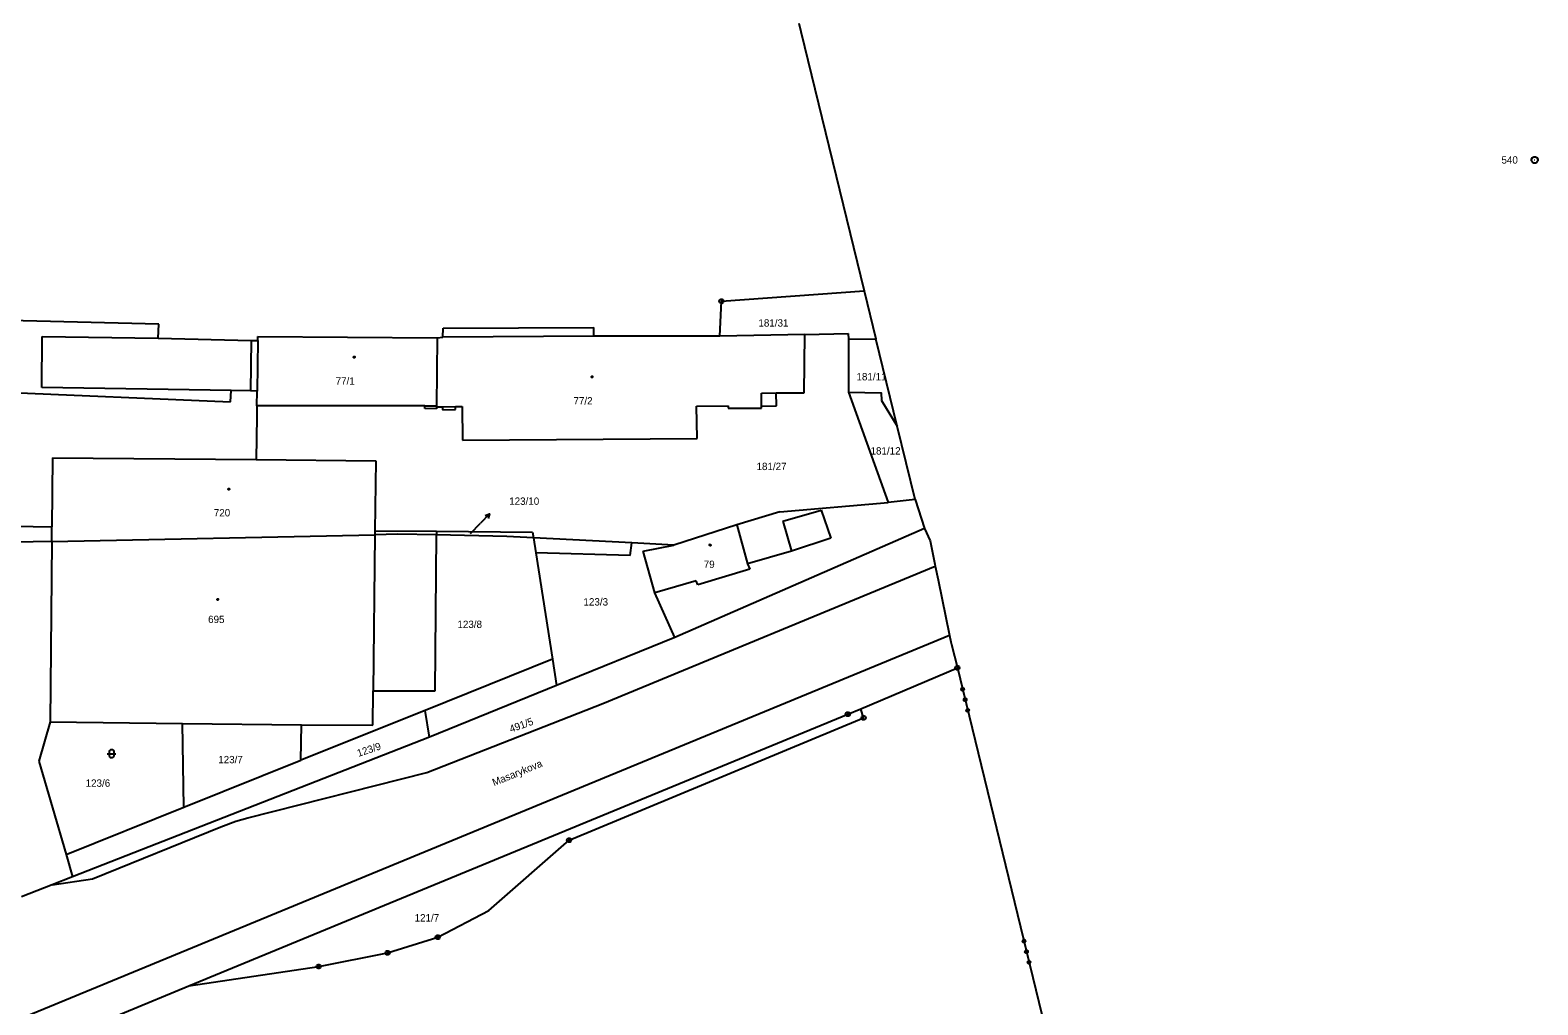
# Model space of a CAD drawing. Extents: x -757994 to -755874, y -1047691 to -1046119.
# Drawn here: x -756090.9 to -755916.4, y -1046642.7 to -1046529.9 of the extents above; entities that cross this region are included whole.
import ezdxf

# ---------------------------------------------------------------- set-up
doc = ezdxf.new("R2010")
doc.units = 0
doc.layers.add('katastrální mapa', color=7, linetype='Continuous')

msp = doc.modelspace()

# ---------------------------------------------------------------- linework, layer by layer
at = {"layer": 'katastrální mapa'}
for p, q in [((-756001.98, -1046529.14), (-756001.75, -1046530.08)), ((-756001.75, -1046530.08), (-755994.41, -1046560.1)), ((-755916.81, -1046544.95), (-755916.76, -1046544.95)), ((-756011.1, -1046565.34), (-756010.93, -1046561.31)), ((-756010.99, -1046561.31), (-756010.87, -1046561.31)), ((-756010.93, -1046561.31), (-755994.41, -1046560.1)), ((-755994.41, -1046560.1), (-755993.05, -1046565.65)), ((-756076.04, -1046563.97), (-756119.95, -1046562.89)), ((-756076.12, -1046565.59), (-756076.04, -1046563.97)), ((-756043.16, -1046565.45), (-756043.14, -1046564.42)), ((-756043.14, -1046564.42), (-756025.69, -1046564.33)), ((-756025.69, -1046565.36), (-756025.69, -1046564.33)), ((-756089.6, -1046571.28), (-756089.55, -1046565.39)), ((-756089.55, -1046565.39), (-756076.12, -1046565.59)), ((-756076.12, -1046565.59), (-756065.36, -1046565.84)), ((-756065.36, -1046565.84), (-756065.44, -1046571.68)), ((-756065.36, -1046565.84), (-756064.59, -1046565.85)), ((-756064.59, -1046565.85), (-756064.67, -1046571.69)), ((-756064.59, -1046565.85), (-756064.58, -1046565.37)), ((-756064.58, -1046565.37), (-756043.84, -1046565.54)), ((-756043.84, -1046565.54), (-756043.9, -1046573.41)), ((-756043.84, -1046565.54), (-756043.16, -1046565.45)), ((-756025.69, -1046565.36), (-756043.16, -1046565.45)), ((-756011.1, -1046565.34), (-756025.69, -1046565.36)), ((-756001.27, -1046565.14), (-756011.1, -1046565.34)), ((-756001.34, -1046571.89), (-756001.27, -1046565.14)), ((-756001.27, -1046565.14), (-755996.27, -1046565.03)), ((-755996.27, -1046565.03), (-755996.22, -1046565.7)), ((-755996.22, -1046565.7), (-755993.05, -1046565.65)), ((-755996.22, -1046565.7), (-755996.2, -1046571.83)), ((-755990.58, -1046575.75), (-755993.05, -1046565.65)), ((-756120.01, -1046570.71), (-756067.76, -1046572.96)), ((-756067.67, -1046571.64), (-756089.6, -1046571.28)), ((-756067.76, -1046572.96), (-756067.67, -1046571.64)), ((-756065.44, -1046571.68), (-756067.67, -1046571.64)), ((-756064.67, -1046571.69), (-756065.44, -1046571.68)), ((-756064.7, -1046573.4), (-756064.67, -1046571.69)), ((-756006.3, -1046573.46), (-756006.29, -1046571.93)), ((-756006.29, -1046571.93), (-756004.57, -1046571.92)), ((-756004.57, -1046571.92), (-756001.34, -1046571.89)), ((-756004.56, -1046573.42), (-756004.57, -1046571.92)), ((-755996.2, -1046571.83), (-755991.64, -1046584.59)), ((-756045.26, -1046573.41), (-756064.7, -1046573.4)), ((-756045.26, -1046573.71), (-756045.26, -1046573.41)), ((-756045.26, -1046573.41), (-756043.9, -1046573.41)), ((-756043.9, -1046573.75), (-756045.26, -1046573.71)), ((-756043.9, -1046573.41), (-756043.9, -1046573.51)), ((-756043.9, -1046573.51), (-756043.9, -1046573.75)), ((-756043.9, -1046573.51), (-756043.21, -1046573.51)), ((-756043.21, -1046573.51), (-756041.72, -1046573.5)), ((-756043.21, -1046573.51), (-756043.21, -1046573.87)), ((-756041.72, -1046573.5), (-756040.93, -1046573.49)), ((-756041.72, -1046573.84), (-756041.72, -1046573.5)), ((-756040.93, -1046573.49), (-756040.91, -1046577.38)), ((-756013.79, -1046573.44), (-756010.14, -1046573.42)), ((-756013.75, -1046577.17), (-756013.79, -1046573.44)), ((-756010.14, -1046573.42), (-756010.15, -1046573.67)), ((-756010.15, -1046573.67), (-756006.3, -1046573.69)), ((-756006.3, -1046573.46), (-756004.56, -1046573.42)), ((-756006.3, -1046573.69), (-756006.3, -1046573.46)), ((-756043.21, -1046573.87), (-756041.72, -1046573.84)), ((-756040.91, -1046577.38), (-756013.75, -1046577.17)), ((-755988.5, -1046584.23), (-755990.58, -1046575.75)), ((-756088.35, -1046579.42), (-756088.42, -1046587.39)), ((-756088.35, -1046579.42), (-756064.77, -1046579.63)), ((-756064.77, -1046579.63), (-756050.94, -1046579.76)), ((-756050.94, -1046579.76), (-756051.05, -1046587.87)), ((-756037.75, -1046585.92), (-756038.8, -1046586.99)), ((-756004.17, -1046585.68), (-756009.14, -1046587.16)), ((-756004.17, -1046585.68), (-755991.64, -1046584.59)), ((-756003.83, -1046586.74), (-755999.36, -1046585.47)), ((-755999.36, -1046585.47), (-755998.26, -1046588.71)), ((-755988.5, -1046584.23), (-755991.64, -1046584.59)), ((-755988.5, -1046584.23), (-755987.43, -1046587.6)), ((-756108.74, -1046587.02), (-756088.42, -1046587.39)), ((-756088.43, -1046589.09), (-756088.42, -1046587.39)), ((-756039.98, -1046588.19), (-756038.8, -1046586.99)), ((-756009.14, -1046587.16), (-756016.43, -1046589.51)), ((-755987.43, -1046587.6), (-756016.3, -1046600.21)), ((-756009.14, -1046587.16), (-756007.92, -1046591.67)), ((-756003.83, -1046586.74), (-756002.83, -1046590.24)), ((-755987.43, -1046587.6), (-755986.76, -1046589.02)), ((-756088.43, -1046589.09), (-756100.84, -1046589.35)), ((-756088.43, -1046589.09), (-756088.61, -1046609.98)), ((-756088.43, -1046589.09), (-756051.06, -1046588.32)), ((-756051.06, -1046588.32), (-756051.22, -1046606.38)), ((-756051.05, -1046587.87), (-756051.06, -1046588.32)), ((-756048.43, -1046588.26), (-756051.06, -1046588.32)), ((-756051.05, -1046587.87), (-756043.9, -1046587.91)), ((-756043.9, -1046588.35), (-756048.43, -1046588.26)), ((-756044.07, -1046606.4), (-756043.9, -1046588.35)), ((-756043.9, -1046587.91), (-756043.9, -1046588.35)), ((-756043.9, -1046587.91), (-756032.78, -1046588.01)), ((-756035.75, -1046588.51), (-756043.9, -1046588.35)), ((-756032.68, -1046588.67), (-756035.75, -1046588.51)), ((-756032.78, -1046588.01), (-756032.68, -1046588.67)), ((-756032.68, -1046588.67), (-756032.41, -1046590.41)), ((-756021.28, -1046589.26), (-756032.68, -1046588.67)), ((-756021.49, -1046590.73), (-756021.28, -1046589.26)), ((-756016.43, -1046589.51), (-756021.28, -1046589.26)), ((-755998.26, -1046588.71), (-756002.83, -1046590.24)), ((-755986.76, -1046589.02), (-755986.21, -1046591.72)), ((-756032.41, -1046590.41), (-756030.49, -1046602.73)), ((-756021.49, -1046590.73), (-756032.41, -1046590.41)), ((-756019.98, -1046590.22), (-756016.43, -1046589.51)), ((-756018.65, -1046595.03), (-756019.98, -1046590.22)), ((-756002.83, -1046590.24), (-756007.92, -1046591.67)), ((-756024.66, -1046607.84), (-755986.17, -1046591.97)), ((-756007.64, -1046592.29), (-756013.67, -1046594.11)), ((-756007.92, -1046591.67), (-756007.64, -1046592.29)), ((-755986.21, -1046591.72), (-755986.17, -1046591.97)), ((-755986.17, -1046591.97), (-755985.84, -1046593.54)), ((-756013.85, -1046593.66), (-756018.65, -1046595.03)), ((-756013.67, -1046594.11), (-756013.85, -1046593.66)), ((-755985.84, -1046593.54), (-755984.53, -1046599.97)), ((-756016.3, -1046600.21), (-756018.65, -1046595.03)), ((-755984.53, -1046599.97), (-756303.8, -1046731.6)), ((-756016.3, -1046600.21), (-756030.02, -1046605.78)), ((-755984.53, -1046599.97), (-755984.38, -1046600.71)), ((-755984.38, -1046600.71), (-755984.3, -1046601.02)), ((-755984.3, -1046601.02), (-755983.61, -1046603.71)), ((-756030.49, -1046602.73), (-756045.22, -1046608.64)), ((-756030.49, -1046602.73), (-756030.02, -1046605.78)), ((-755994.8, -1046608.46), (-755983.61, -1046603.71)), ((-755983.67, -1046603.71), (-755983.55, -1046603.71)), ((-755983.61, -1046603.71), (-755983.3, -1046604.98)), ((-755983.3, -1046604.98), (-755946.55, -1046755.9)), ((-756051.26, -1046610.37), (-756051.22, -1046606.38)), ((-756051.22, -1046606.38), (-756044.07, -1046606.4)), ((-756030.02, -1046605.78), (-756044.73, -1046611.76)), ((-756045.22, -1046608.64), (-756059.6, -1046614.4)), ((-756044.73, -1046611.76), (-756045.22, -1046608.64)), ((-756045.02, -1046615.84), (-756024.66, -1046607.84)), ((-755996.29, -1046609.09), (-755994.8, -1046608.46)), ((-755994.46, -1046609.51), (-755994.8, -1046608.46)), ((-756088.61, -1046609.98), (-756089.94, -1046614.5)), ((-756088.61, -1046609.98), (-756073.32, -1046610.15)), ((-756073.32, -1046610.15), (-756059.53, -1046610.33)), ((-756073.17, -1046619.85), (-756073.32, -1046610.15)), ((-756072.58, -1046640.53), (-755996.29, -1046609.09)), ((-756059.6, -1046614.4), (-756059.53, -1046610.33)), ((-756059.53, -1046610.33), (-756051.26, -1046610.37)), ((-756028.55, -1046623.66), (-755994.46, -1046609.51)), ((-755996.35, -1046609.09), (-755996.23, -1046609.09)), ((-755994.52, -1046609.51), (-755994.4, -1046609.51)), ((-756044.73, -1046611.76), (-756086.02, -1046627.89)), ((-756089.94, -1046614.5), (-756086.77, -1046625.32)), ((-756073.17, -1046619.85), (-756059.6, -1046614.4)), ((-756065.73, -1046621.08), (-756045.02, -1046615.84)), ((-756086.77, -1046625.32), (-756073.17, -1046619.85)), ((-756083.74, -1046628.15), (-756068.85, -1046622.11)), ((-756068.85, -1046622.11), (-756067.12, -1046621.47)), ((-756067.12, -1046621.47), (-756065.73, -1046621.08)), ((-756037.84, -1046631.79), (-756028.55, -1046623.66)), ((-756028.61, -1046623.66), (-756028.49, -1046623.66)), ((-756086.77, -1046625.32), (-756086.02, -1046627.89)), ((-756088.39, -1046628.82), (-756091.94, -1046630.21)), ((-756086.02, -1046627.89), (-756088.39, -1046628.82)), ((-756088.39, -1046628.82), (-756083.74, -1046628.15)), ((-756043.76, -1046634.88), (-756037.84, -1046631.79)), ((-756049.56, -1046636.7), (-756043.76, -1046634.88)), ((-756043.82, -1046634.88), (-756043.7, -1046634.88)), ((-756072.58, -1046640.53), (-756057.54, -1046638.28)), ((-756057.6, -1046638.28), (-756057.48, -1046638.28)), ((-756057.54, -1046638.28), (-756049.56, -1046636.7)), ((-756049.62, -1046636.7), (-756049.5, -1046636.7)), ((-756088.58, -1046647.12), (-756072.58, -1046640.53))]:
    msp.add_line(p, q, dxfattribs=at)
for points in [[(-755916.69, -1046544.59), (-755916.52, -1046544.68), (-755916.42, -1046544.86), (-755916.42, -1046545.05), (-755916.52, -1046545.22), (-755916.69, -1046545.32), (-755916.88, -1046545.32), (-755917.05, -1046545.22), (-755917.15, -1046545.05), (-755917.15, -1046544.86), (-755917.05, -1046544.68), (-755916.88, -1046544.59)], [(-756010.85, -1046561.07), (-756010.73, -1046561.16), (-756010.68, -1046561.31), (-756010.73, -1046561.45), (-756010.85, -1046561.54), (-756011.01, -1046561.54), (-756011.14, -1046561.45), (-756011.19, -1046561.31), (-756011.14, -1046561.16), (-756011.01, -1046561.07)], [(-756053.42, -1046567.69), (-756053.37, -1046567.7), (-756053.35, -1046567.74), (-756053.34, -1046567.77), (-756053.35, -1046567.82), (-756053.39, -1046567.85), (-756053.42, -1046567.86), (-756053.47, -1046567.84), (-756053.5, -1046567.81), (-756053.51, -1046567.77), (-756053.5, -1046567.73), (-756053.46, -1046567.69)], [(-756025.9, -1046569.97), (-756025.85, -1046569.98), (-756025.83, -1046570.02), (-756025.82, -1046570.05), (-756025.83, -1046570.1), (-756025.86, -1046570.13), (-756025.9, -1046570.14), (-756025.95, -1046570.12), (-756025.98, -1046570.09), (-756025.99, -1046570.05), (-756025.98, -1046570.01), (-756025.94, -1046569.97)], [(-756067.94, -1046582.96), (-756067.89, -1046582.97), (-756067.86, -1046583.01), (-756067.85, -1046583.04), (-756067.86, -1046583.09), (-756067.91, -1046583.12), (-756067.94, -1046583.12), (-756067.98, -1046583.11), (-756068.01, -1046583.08), (-756068.02, -1046583.04), (-756068.01, -1046583), (-756067.97, -1046582.96)], [(-756012.22, -1046589.43), (-756012.17, -1046589.44), (-756012.15, -1046589.48), (-756012.14, -1046589.51), (-756012.15, -1046589.55), (-756012.19, -1046589.59), (-756012.22, -1046589.6), (-756012.26, -1046589.58), (-756012.29, -1046589.55), (-756012.3, -1046589.51), (-756012.29, -1046589.47), (-756012.25, -1046589.43)], [(-756069.23, -1046595.73), (-756069.18, -1046595.74), (-756069.16, -1046595.78), (-756069.15, -1046595.81), (-756069.16, -1046595.86), (-756069.2, -1046595.89), (-756069.23, -1046595.9), (-756069.27, -1046595.88), (-756069.3, -1046595.85), (-756069.32, -1046595.81), (-756069.3, -1046595.77), (-756069.26, -1046595.73)], [(-755983.53, -1046603.47), (-755983.41, -1046603.56), (-755983.36, -1046603.71), (-755983.41, -1046603.85), (-755983.53, -1046603.94), (-755983.69, -1046603.94), (-755983.82, -1046603.85), (-755983.86, -1046603.71), (-755983.82, -1046603.56), (-755983.69, -1046603.47)], [(-755996.22, -1046608.85), (-755996.09, -1046608.94), (-755996.04, -1046609.09), (-755996.09, -1046609.23), (-755996.22, -1046609.32), (-755996.37, -1046609.32), (-755996.5, -1046609.23), (-755996.55, -1046609.09), (-755996.5, -1046608.94), (-755996.37, -1046608.85)], [(-755994.39, -1046609.27), (-755994.26, -1046609.36), (-755994.21, -1046609.51), (-755994.26, -1046609.65), (-755994.39, -1046609.74), (-755994.54, -1046609.74), (-755994.67, -1046609.65), (-755994.72, -1046609.51), (-755994.67, -1046609.36), (-755994.54, -1046609.27)], [(-756081.76, -1046613.41), (-756081.71, -1046613.27), (-756081.59, -1046613.18), (-756081.43, -1046613.18), (-756081.3, -1046613.27), (-756081.26, -1046613.41), (-756081.26, -1046613.91), (-756081.3, -1046614.06), (-756081.43, -1046614.15), (-756081.59, -1046614.15), (-756081.71, -1046614.06), (-756081.76, -1046613.91)], [(-756028.48, -1046623.42), (-756028.35, -1046623.51), (-756028.3, -1046623.66), (-756028.35, -1046623.8), (-756028.48, -1046623.89), (-756028.63, -1046623.89), (-756028.76, -1046623.8), (-756028.81, -1046623.66), (-756028.76, -1046623.51), (-756028.63, -1046623.42)], [(-756043.69, -1046634.64), (-756043.56, -1046634.73), (-756043.51, -1046634.88), (-756043.56, -1046635.02), (-756043.69, -1046635.11), (-756043.84, -1046635.11), (-756043.97, -1046635.02), (-756044.02, -1046634.88), (-756043.97, -1046634.73), (-756043.84, -1046634.64)], [(-756049.49, -1046636.46), (-756049.36, -1046636.55), (-756049.31, -1046636.7), (-756049.36, -1046636.84), (-756049.49, -1046636.93), (-756049.64, -1046636.93), (-756049.77, -1046636.84), (-756049.82, -1046636.7), (-756049.77, -1046636.55), (-756049.64, -1046636.46)], [(-756057.47, -1046638.04), (-756057.34, -1046638.13), (-756057.29, -1046638.28), (-756057.34, -1046638.42), (-756057.47, -1046638.51), (-756057.62, -1046638.51), (-756057.75, -1046638.42), (-756057.8, -1046638.28), (-756057.75, -1046638.13), (-756057.62, -1046638.04)]]:
    msp.add_lwpolyline(points, close=True, dxfattribs=at)
for points in [[(-755996.2, -1046571.83), (-755992.42, -1046571.9), (-755992.39, -1046572.79), (-755990.58, -1046575.75)], [(-756064.7, -1046573.4), (-756064.71, -1046574.63), (-756064.77, -1046579.63)], [(-756038.28, -1046586.1), (-756037.75, -1046585.92), (-756037.92, -1046586.45)], [(-755982.83, -1046606.22), (-755982.9, -1046606.33), (-755983.03, -1046606.37), (-755983.15, -1046606.3), (-755983.18, -1046606.17), (-755983.11, -1046606.05), (-755982.98, -1046606.02), (-755982.87, -1046606.09), (-755982.83, -1046606.22), (-755982.85, -1046606.23), (-755982.88, -1046606.11), (-755982.93, -1046606.08), (-755982.88, -1046606.28), (-755982.91, -1046606.32), (-755982.98, -1046606.05), (-755983.02, -1046606.06), (-755982.95, -1046606.32), (-755982.99, -1046606.34), (-755983.05, -1046606.08), (-755983.09, -1046606.09), (-755983.03, -1046606.34), (-755983.07, -1046606.33), (-755983.12, -1046606.12), (-755983.16, -1046606.16), (-755983.12, -1046606.3)], [(-755982.54, -1046607.44), (-755982.61, -1046607.55), (-755982.74, -1046607.59), (-755982.85, -1046607.52), (-755982.88, -1046607.38), (-755982.81, -1046607.27), (-755982.68, -1046607.24), (-755982.57, -1046607.31), (-755982.54, -1046607.44), (-755982.56, -1046607.44), (-755982.59, -1046607.32), (-755982.63, -1046607.29), (-755982.59, -1046607.49), (-755982.62, -1046607.54), (-755982.68, -1046607.26), (-755982.72, -1046607.27), (-755982.65, -1046607.55), (-755982.69, -1046607.55), (-755982.76, -1046607.28), (-755982.8, -1046607.29), (-755982.73, -1046607.56), (-755982.78, -1046607.53), (-755982.83, -1046607.34), (-755982.86, -1046607.39), (-755982.83, -1046607.51)], [(-755982.24, -1046608.66), (-755982.31, -1046608.77), (-755982.44, -1046608.81), (-755982.56, -1046608.74), (-755982.59, -1046608.6), (-755982.52, -1046608.49), (-755982.39, -1046608.46), (-755982.27, -1046608.53), (-755982.24, -1046608.66), (-755982.26, -1046608.64), (-755982.29, -1046608.53), (-755982.34, -1046608.51), (-755982.29, -1046608.69), (-755982.32, -1046608.74), (-755982.38, -1046608.49), (-755982.42, -1046608.5), (-755982.36, -1046608.75), (-755982.4, -1046608.76), (-755982.46, -1046608.51), (-755982.5, -1046608.51), (-755982.44, -1046608.76), (-755982.48, -1046608.75), (-755982.53, -1046608.55), (-755982.57, -1046608.59), (-755982.54, -1046608.71)], [(-756082.01, -1046613.66), (-756081.38, -1046613.66), (-756081.01, -1046613.66)], [(-755975.74, -1046635.37), (-755975.81, -1046635.48), (-755975.94, -1046635.51), (-755976.05, -1046635.44), (-755976.08, -1046635.31), (-755976.01, -1046635.2), (-755975.88, -1046635.17), (-755975.77, -1046635.24), (-755975.74, -1046635.37), (-755975.75, -1046635.38), (-755975.78, -1046635.26), (-755975.83, -1046635.23), (-755975.78, -1046635.43), (-755975.81, -1046635.46), (-755975.88, -1046635.2), (-755975.92, -1046635.21), (-755975.85, -1046635.47), (-755975.89, -1046635.48), (-755975.96, -1046635.23), (-755975.99, -1046635.24), (-755975.93, -1046635.49), (-755975.98, -1046635.48), (-755976.03, -1046635.27), (-755976.06, -1046635.31), (-755976.02, -1046635.45)], [(-755975.44, -1046636.59), (-755975.51, -1046636.7), (-755975.64, -1046636.73), (-755975.75, -1046636.66), (-755975.79, -1046636.53), (-755975.72, -1046636.42), (-755975.59, -1046636.39), (-755975.47, -1046636.46), (-755975.44, -1046636.59), (-755975.46, -1046636.59), (-755975.49, -1046636.47), (-755975.54, -1046636.44), (-755975.49, -1046636.64), (-755975.52, -1046636.68), (-755975.58, -1046636.41), (-755975.62, -1046636.42), (-755975.56, -1046636.69), (-755975.6, -1046636.7), (-755975.66, -1046636.43), (-755975.7, -1046636.44), (-755975.63, -1046636.71), (-755975.68, -1046636.68), (-755975.73, -1046636.49), (-755975.76, -1046636.54), (-755975.73, -1046636.65)], [(-755975.14, -1046637.81), (-755975.21, -1046637.92), (-755975.34, -1046637.95), (-755975.46, -1046637.88), (-755975.49, -1046637.75), (-755975.42, -1046637.64), (-755975.29, -1046637.61), (-755975.17, -1046637.68), (-755975.14, -1046637.81), (-755975.17, -1046637.79), (-755975.19, -1046637.68), (-755975.24, -1046637.66), (-755975.2, -1046637.84), (-755975.23, -1046637.89), (-755975.29, -1046637.64), (-755975.33, -1046637.65), (-755975.26, -1046637.9), (-755975.3, -1046637.91), (-755975.36, -1046637.66), (-755975.4, -1046637.66), (-755975.34, -1046637.91), (-755975.39, -1046637.9), (-755975.43, -1046637.7), (-755975.47, -1046637.74), (-755975.44, -1046637.85)]]:
    msp.add_lwpolyline(points, dxfattribs=at)

# ---------------------------------------------------------------- texts
for s, height, p in [('540', 0.85, (-755920.63, -1046545.38)), ('181/31', 0.85, (-756006.64, -1046564.24)), ('77/1', 0.85, (-756055.58, -1046570.96)), ('181/11', 0.85, (-755995.29, -1046570.46)), ('77/2', 0.85, (-756028.05, -1046573.25)), ('181/12', 0.85, (-755993.66, -1046579.04)), ('181/27', 0.85, (-756006.86, -1046580.84)), ('123/10', 0.85, (-756035.49, -1046584.86)), ('720', 0.85, (-756069.68, -1046586.2)), ('123/10', 0.05, (-756040.09, -1046588.19)), ('79', 0.85, (-756012.97, -1046592.17)), ('123/3', 0.85, (-756026.89, -1046596.51)), ('695', 0.85, (-756070.34, -1046598.54)), ('123/8', 0.85, (-756041.48, -1046599.11)), ('123/7', 0.85, (-756069.17, -1046614.76)), ('123/6', 0.85, (-756084.52, -1046617.48)), ('121/7', 0.85, (-756046.44, -1046633.07))]:
    msp.add_text(s, height=height, dxfattribs=at).set_placement(p)
for s, rotation, p in [('491/5', 19.9962, (-756035.28, -1046611.23)), ('123/9', 18.5065, (-756052.94, -1046614.03)), ('Masarykova', 22.2308, (-756037.24, -1046617.42))]:
    msp.add_text(s, height=0.85, rotation=rotation, dxfattribs=at).set_placement(p)

doc.saveas('drawing.dxf')
